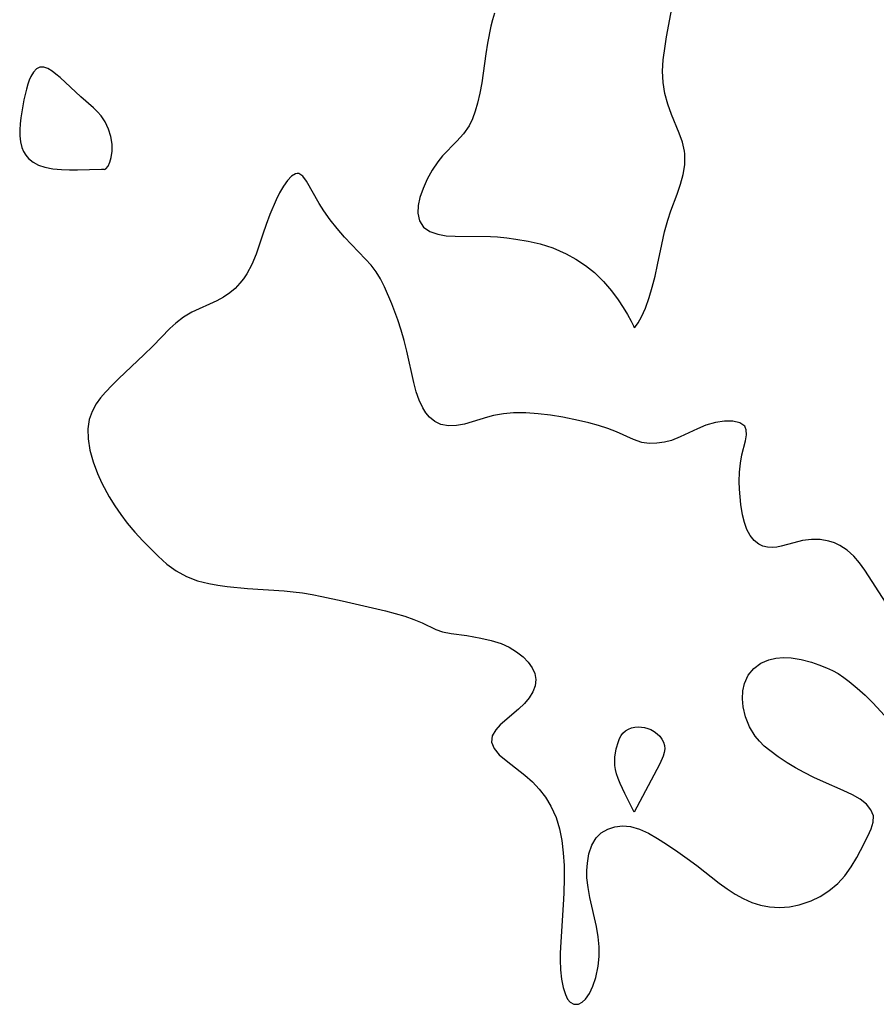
# Model space of a CAD drawing. Header units: metres. Extents: x 1073367 to 1082519, y 1569854 to 1574957.
# Tile 506 of 656: x 1077676 to 1077805, y 1573254 to 1573403. Entities that reach past the tile are written whole.
import ezdxf

# ---------------------------------------------------------------- set-up
doc = ezdxf.new("R2010")
doc.units = ezdxf.units.M
doc.layers.add('CGG_CurvaNivelLidar_v1', color=253, linetype='Continuous', lineweight=30)

msp = doc.modelspace()

# ---------------------------------------------------------------- linework, layer by layer
at = {"layer": 'CGG_CurvaNivelLidar_v1'}
for p, q in [((1077773.4147, 1573400.6835, 70), (1077774.2106, 1573404.9627, 70)), ((1077747.0892, 1573403.2539, 70), (1077746.8347, 1573402.273, 70)), ((1077747.4312, 1573404.2303, 70), (1077747.0892, 1573403.2539, 70)), ((1077746.8347, 1573402.273, 70), (1077746.3457, 1573399.6952, 70)), ((1077773.1835, 1573399.2472, 70), (1077773.4147, 1573400.6835, 70)), ((1077746.3457, 1573399.6952, 70), (1077746.0866, 1573398.0849, 70)), ((1077772.9231, 1573397.2013, 70), (1077773.1835, 1573399.2472, 70)), ((1077746.0866, 1573398.0849, 70), (1077745.476, 1573393.7281, 70)), ((1077678.2068, 1573395.8152, 70), (1077677.7424, 1573395.3293, 70)), ((1077678.7379, 1573396.0793, 70), (1077678.2068, 1573395.8152, 70)), ((1077679.3091, 1573396.0804, 70), (1077678.7379, 1573396.0793, 70)), ((1077679.9213, 1573395.8721, 70), (1077679.3091, 1573396.0804, 70)), ((1077680.5565, 1573395.5027, 70), (1077679.9213, 1573395.8721, 70)), ((1077772.8224, 1573395.466, 70), (1077772.9231, 1573397.2013, 70)), ((1077677.3496, 1573394.6755, 70), (1077677.114, 1573394.1229, 70)), ((1077677.7424, 1573395.3293, 70), (1077677.3496, 1573394.6755, 70)), ((1077681.1594, 1573395.0451, 70), (1077680.5565, 1573395.5027, 70)), ((1077681.7719, 1573394.5118, 70), (1077681.1594, 1573395.0451, 70)), ((1077684.9046, 1573391.6016, 70), (1077681.7719, 1573394.5118, 70)), ((1077772.89, 1573393.7624, 70), (1077772.8224, 1573395.466, 70)), ((1077676.7051, 1573392.7853, 70), (1077676.3233, 1573391.1424, 70)), ((1077676.91, 1573393.5183, 70), (1077676.7051, 1573392.7853, 70)), ((1077677.114, 1573394.1229, 70), (1077676.91, 1573393.5183, 70)), ((1077745.476, 1573393.7281, 70), (1077745.1851, 1573392.1513, 70)), ((1077773.1608, 1573392.1124, 70), (1077772.89, 1573393.7624, 70)), ((1077686.8112, 1573389.9177, 70), (1077684.9046, 1573391.6016, 70)), ((1077745.1851, 1573392.1513, 70), (1077744.836, 1573390.6244, 70)), ((1077773.5974, 1573390.5056, 70), (1077773.1608, 1573392.1124, 70)), ((1077676.3233, 1573391.1424, 70), (1077675.9769, 1573389.3458, 70)), ((1077687.4141, 1573389.3531, 70), (1077686.8112, 1573389.9177, 70)), ((1077744.836, 1573390.6244, 70), (1077744.5066, 1573389.4196, 70)), ((1077774.1504, 1573388.9465, 70), (1077773.5974, 1573390.5056, 70)), ((1077675.8368, 1573388.4386, 70), (1077675.7314, 1573387.5343, 70)), ((1077675.9769, 1573389.3458, 70), (1077675.8368, 1573388.4386, 70)), ((1077687.9811, 1573388.728, 70), (1077687.4141, 1573389.3531, 70)), ((1077688.5882, 1573387.8019, 70), (1077687.9811, 1573388.728, 70)), ((1077744.5066, 1573389.4196, 70), (1077744.1055, 1573388.2781, 70)), ((1077775.3099, 1573386.1275, 70), (1077774.1504, 1573388.9465, 70)), ((1077675.7314, 1573387.5343, 70), (1077675.6749, 1573386.6396, 70)), ((1077689.08, 1573386.7381, 70), (1077688.5882, 1573387.8019, 70)), ((1077743.5887, 1573387.2181, 70), (1077742.7397, 1573386.02, 70)), ((1077744.1055, 1573388.2781, 70), (1077743.5887, 1573387.2181, 70)), ((1077675.6749, 1573386.6396, 70), (1077675.6875, 1573385.6962, 70)), ((1077675.6875, 1573385.6962, 70), (1077675.7919, 1573384.7872, 70)), ((1077689.4327, 1573385.5976, 70), (1077689.08, 1573386.7381, 70)), ((1077689.6245, 1573384.442, 70), (1077689.4327, 1573385.5976, 70)), ((1077742.7397, 1573386.02, 70), (1077741.7302, 1573384.9105, 70)), ((1077775.8027, 1573384.749, 70), (1077775.3099, 1573386.1275, 70)), ((1077675.7919, 1573384.7872, 70), (1077676.0105, 1573383.9306, 70)), ((1077676.0105, 1573383.9306, 70), (1077676.2682, 1573383.3294, 70)), ((1077689.6459, 1573383.3913, 70), (1077689.6245, 1573384.442, 70)), ((1077741.7302, 1573384.9105, 70), (1077739.5797, 1573382.6907, 70)), ((1077776.1291, 1573383.3698, 70), (1077775.8027, 1573384.749, 70)), ((1077676.2682, 1573383.3294, 70), (1077676.6036, 1573382.778, 70)), ((1077676.6036, 1573382.778, 70), (1077677.0139, 1573382.2852, 70)), ((1077689.2992, 1573381.7058, 70), (1077689.5199, 1573382.4401, 70)), ((1077689.5199, 1573382.4401, 70), (1077689.6459, 1573383.3913, 70)), ((1077739.5797, 1573382.6907, 70), (1077738.8556, 1573381.802, 70)), ((1077776.1785, 1573382.975, 70), (1077776.1291, 1573383.3698, 70)), ((1077776.1669, 1573381.3266, 70), (1077776.1785, 1573382.975, 70)), ((1077677.0139, 1573382.2852, 70), (1077677.6902, 1573381.7205, 70)), ((1077677.6902, 1573381.7205, 70), (1077678.4907, 1573381.2782, 70)), ((1077678.4907, 1573381.2782, 70), (1077679.4888, 1573380.9582, 70)), ((1077679.4888, 1573380.9582, 70), (1077680.6709, 1573380.7415, 70)), ((1077688.7107, 1573380.729, 70), (1077689.0242, 1573381.138, 70)), ((1077689.0242, 1573381.138, 70), (1077689.2992, 1573381.7058, 70)), ((1077738.8556, 1573381.802, 70), (1077737.9804, 1573380.5048, 70)), ((1077775.9296, 1573379.8665, 70), (1077776.1669, 1573381.3266, 70)), ((1077680.6709, 1573380.7415, 70), (1077681.9666, 1573380.6191, 70)), ((1077681.9666, 1573380.6191, 70), (1077683.1883, 1573380.5782, 70)), ((1077683.1883, 1573380.5782, 70), (1077684.3952, 1573380.5845, 70)), ((1077684.3952, 1573380.5845, 70), (1077688.0212, 1573380.6899, 70)), ((1077688.0212, 1573380.6899, 70), (1077688.3959, 1573380.6751, 70)), ((1077688.3959, 1573380.6751, 70), (1077688.5, 1573380.632, 70)), ((1077688.5, 1573380.632, 70), (1077688.7107, 1573380.729, 70)), ((1077716.75, 1573379.594, 70), (1077716.1418, 1573378.9525, 70)), ((1077717.34, 1573379.9629, 70), (1077716.75, 1573379.594, 70)), ((1077717.5926, 1573380.0211, 70), (1077717.34, 1573379.9629, 70)), ((1077717.8645, 1573379.9965, 70), (1077717.5926, 1573380.0211, 70)), ((1077718.4593, 1573379.5971, 70), (1077717.8645, 1573379.9965, 70)), ((1077719.0147, 1573378.8541, 70), (1077718.4593, 1573379.5971, 70)), ((1077737.9804, 1573380.5048, 70), (1077737.2315, 1573379.1423, 70)), ((1077775.5374, 1573378.3922, 70), (1077775.9296, 1573379.8665, 70)), ((1077715.5321, 1573378.096, 70), (1077714.9375, 1573377.0702, 70)), ((1077716.1418, 1573378.9525, 70), (1077715.5321, 1573378.096, 70)), ((1077720.904, 1573375.4657, 70), (1077719.0147, 1573378.8541, 70)), ((1077737.2315, 1573379.1423, 70), (1077736.6138, 1573377.7543, 70)), ((1077775.0356, 1573376.9112, 70), (1077775.5374, 1573378.3922, 70)), ((1077714.9375, 1573377.0702, 70), (1077714.4331, 1573376.048, 70)), ((1077736.6138, 1573377.7543, 70), (1077736.143, 1573376.3814, 70)), ((1077774.0692, 1573374.3685, 70), (1077775.0356, 1573376.9112, 70)), ((1077714.4331, 1573376.048, 70), (1077713.4769, 1573373.7952, 70)), ((1077721.6041, 1573374.3641, 70), (1077720.904, 1573375.4657, 70)), ((1077735.869, 1573375.1661, 70), (1077735.8062, 1573374.0242, 70)), ((1077736.143, 1573376.3814, 70), (1077735.869, 1573375.1661, 70)), ((1077713.4769, 1573373.7952, 70), (1077712.9134, 1573372.3308, 70)), ((1077722.5688, 1573373.0125, 70), (1077721.6041, 1573374.3641, 70)), ((1077735.8062, 1573374.0242, 70), (1077736.0672, 1573372.8503, 70)), ((1077773.5921, 1573372.962, 70), (1077774.0692, 1573374.3685, 70)), ((1077712.9134, 1573372.3308, 70), (1077712.3856, 1573370.836, 70)), ((1077723.6261, 1573371.6779, 70), (1077722.5688, 1573373.0125, 70)), ((1077736.0672, 1573372.8503, 70), (1077736.6948, 1573371.8943, 70)), ((1077773.1072, 1573371.209, 70), (1077773.5921, 1573372.962, 70)), ((1077712.3856, 1573370.836, 70), (1077711.39, 1573367.8126, 70)), ((1077724.752, 1573370.3794, 70), (1077723.6261, 1573371.6779, 70)), ((1077736.6948, 1573371.8943, 70), (1077737.6498, 1573371.2413, 70)), ((1077737.6498, 1573371.2413, 70), (1077738.8748, 1573370.8263, 70)), ((1077738.8748, 1573370.8263, 70), (1077740.1239, 1573370.617, 70)), ((1077740.1239, 1573370.617, 70), (1077741.4876, 1573370.5173, 70)), ((1077741.4876, 1573370.5173, 70), (1077746.8273, 1573370.4772, 70)), ((1077746.8273, 1573370.4772, 70), (1077747.887, 1573370.4253, 70)), ((1077772.672, 1573369.2987, 70), (1077773.1072, 1573371.209, 70)), ((1077727.919, 1573367.0644, 70), (1077724.752, 1573370.3794, 70)), ((1077747.887, 1573370.4253, 70), (1077749.2657, 1573370.2995, 70)), ((1077749.2657, 1573370.2995, 70), (1077750.6474, 1573370.1133, 70)), ((1077750.6474, 1573370.1133, 70), (1077752.4829, 1573369.784, 70)), ((1077752.4829, 1573369.784, 70), (1077754.3004, 1573369.3637, 70)), ((1077754.3004, 1573369.3637, 70), (1077756.2054, 1573368.7685, 70)), ((1077772.0501, 1573366.2021, 70), (1077772.672, 1573369.2987, 70)), ((1077711.39, 1573367.8126, 70), (1077710.76, 1573366.2802, 70)), ((1077756.2054, 1573368.7685, 70), (1077758.2363, 1573367.8749, 70)), ((1077758.2363, 1573367.8749, 70), (1077759.7149, 1573367.0633, 70)), ((1077710.76, 1573366.2802, 70), (1077709.9898, 1573364.8479, 70)), ((1077728.7655, 1573366.1362, 70), (1077727.919, 1573367.0644, 70)), ((1077729.5242, 1573365.1646, 70), (1077728.7655, 1573366.1362, 70)), ((1077759.7149, 1573367.0633, 70), (1077761.155, 1573366.1158, 70)), ((1077761.155, 1573366.1158, 70), (1077762.5109, 1573365.0352, 70)), ((1077771.6692, 1573364.4726, 70), (1077772.0501, 1573366.2021, 70)), ((1077709.9898, 1573364.8479, 70), (1077709.4922, 1573364.116, 70)), ((1077730.1869, 1573364.0751, 70), (1077729.5242, 1573365.1646, 70)), ((1077762.5109, 1573365.0352, 70), (1077763.871, 1573363.705, 70)), ((1077708.9452, 1573363.4303, 70), (1077708.2117, 1573362.655, 70)), ((1077709.4922, 1573364.116, 70), (1077708.9452, 1573363.4303, 70)), ((1077730.7738, 1573362.9043, 70), (1077730.1869, 1573364.0751, 70)), ((1077763.871, 1573363.705, 70), (1077765.0725, 1573362.3029, 70)), ((1077771.2488, 1573362.8103, 70), (1077771.6692, 1573364.4726, 70)), ((1077707.4123, 1573361.9642, 70), (1077706.4572, 1573361.308, 70)), ((1077708.2117, 1573362.655, 70), (1077707.4123, 1573361.9642, 70)), ((1077731.9071, 1573360.3129, 70), (1077730.7738, 1573362.9043, 70)), ((1077765.0725, 1573362.3029, 70), (1077766.11, 1573360.9089, 70)), ((1077770.7891, 1573361.2642, 70), (1077771.2488, 1573362.8103, 70)), ((1077705.4462, 1573360.7448, 70), (1077701.7056, 1573359.0376, 70)), ((1077706.4572, 1573361.308, 70), (1077705.4462, 1573360.7448, 70)), ((1077732.8221, 1573357.8869, 70), (1077731.9071, 1573360.3129, 70)), ((1077766.11, 1573360.9089, 70), (1077766.8765, 1573359.7588, 70)), ((1077770.2105, 1573359.6599, 70), (1077770.7891, 1573361.2642, 70)), ((1077701.7056, 1573359.0376, 70), (1077700.4488, 1573358.2774, 70)), ((1077766.8765, 1573359.7588, 70), (1077767.505, 1573358.7253, 70)), ((1077767.505, 1573358.7253, 70), (1077768.0741, 1573357.6943, 70)), ((1077769.6264, 1573358.3512, 70), (1077770.2105, 1573359.6599, 70)), ((1077699.2537, 1573357.3689, 70), (1077698.3631, 1573356.5649, 70)), ((1077700.4488, 1573358.2774, 70), (1077699.2537, 1573357.3689, 70)), ((1077733.3305, 1573356.3385, 70), (1077732.8221, 1573357.8869, 70)), ((1077768.0741, 1573357.6943, 70), (1077768.4117, 1573357.0032, 70)), ((1077768.7255, 1573356.896, 70), (1077769.121, 1573357.446, 70)), ((1077769.121, 1573357.446, 70), (1077769.6264, 1573358.3512, 70)), ((1077698.3631, 1573356.5649, 70), (1077695.7724, 1573353.9226, 70)), ((1077733.7878, 1573354.7671, 70), (1077733.3305, 1573356.3385, 70)), ((1077768.4117, 1573357.0032, 70), (1077768.5, 1573356.7434, 70)), ((1077768.5, 1573356.7434, 70), (1077768.7255, 1573356.896, 70)), ((1077734.1897, 1573353.1841, 70), (1077733.7878, 1573354.7671, 70)), ((1077694.4507, 1573352.6237, 70), (1077690.6526, 1573349.0362, 70)), ((1077695.7724, 1573353.9226, 70), (1077694.4507, 1573352.6237, 70)), ((1077735.234, 1573348.4025, 70), (1077734.1897, 1573353.1841, 70)), ((1077690.6526, 1573349.0362, 70), (1077689.6224, 1573348.0138, 70)), ((1077735.6007, 1573347.0285, 70), (1077735.234, 1573348.4025, 70)), ((1077688.6521, 1573346.9815, 70), (1077687.9041, 1573346.1002, 70)), ((1077689.6224, 1573348.0138, 70), (1077688.6521, 1573346.9815, 70)), ((1077736.0315, 1573345.7435, 70), (1077735.6007, 1573347.0285, 70)), ((1077687.2445, 1573345.1907, 70), (1077686.6061, 1573344.0366, 70)), ((1077687.9041, 1573346.1002, 70), (1077687.2445, 1573345.1907, 70)), ((1077736.5659, 1573344.5831, 70), (1077736.0315, 1573345.7435, 70)), ((1077686.6061, 1573344.0366, 70), (1077686.175, 1573342.8179, 70)), ((1077737.0525, 1573343.8254, 70), (1077736.5659, 1573344.5831, 70)), ((1077737.6156, 1573343.1697, 70), (1077737.0525, 1573343.8254, 70)), ((1077748.7695, 1573343.6936, 70), (1077747.2809, 1573343.4217, 70)), ((1077750.3083, 1573343.8196, 70), (1077748.7695, 1573343.6936, 70)), ((1077752.1416, 1573343.8163, 70), (1077750.3083, 1573343.8196, 70)), ((1077754.0048, 1573343.6892, 70), (1077752.1416, 1573343.8163, 70)), ((1077755.8795, 1573343.4668, 70), (1077754.0048, 1573343.6892, 70)), ((1077686.175, 1573342.8179, 70), (1077685.9706, 1573341.3992, 70)), ((1077738.4153, 1573342.5174, 70), (1077737.6156, 1573343.1697, 70)), ((1077739.3163, 1573342.0761, 70), (1077738.4153, 1573342.5174, 70)), ((1077746.3602, 1573343.1807, 70), (1077742.885, 1573342.1385, 70)), ((1077747.2809, 1573343.4217, 70), (1077746.3602, 1573343.1807, 70)), ((1077757.7487, 1573343.1703, 70), (1077755.8795, 1573343.4668, 70)), ((1077760.1204, 1573342.7026, 70), (1077757.7487, 1573343.1703, 70)), ((1077761.6495, 1573342.3436, 70), (1077760.1204, 1573342.7026, 70)), ((1077763.1278, 1573341.9404, 70), (1077761.6495, 1573342.3436, 70)), ((1077780.7917, 1573342.3921, 70), (1077779.3546, 1573341.9871, 70)), ((1077782.1834, 1573342.5844, 70), (1077780.7917, 1573342.3921, 70)), ((1077783.4493, 1573342.5655, 70), (1077782.1834, 1573342.5844, 70)), ((1077784.4964, 1573342.319, 70), (1077783.4493, 1573342.5655, 70)), ((1077785.2135, 1573341.8091, 70), (1077784.4964, 1573342.319, 70)), ((1077685.9706, 1573341.3992, 70), (1077686.0109, 1573339.9245, 70)), ((1077740.445, 1573341.8591, 70), (1077739.3163, 1573342.0761, 70)), ((1077741.6561, 1573341.9013, 70), (1077740.445, 1573341.8591, 70)), ((1077742.885, 1573342.1385, 70), (1077741.6561, 1573341.9013, 70)), ((1077764.5366, 1573341.4864, 70), (1077763.1278, 1573341.9404, 70)), ((1077765.8532, 1573340.9728, 70), (1077764.5366, 1573341.4864, 70)), ((1077768.4088, 1573339.7837, 70), (1077765.8532, 1573340.9728, 70)), ((1077778.0636, 1573341.4428, 70), (1077775.492, 1573340.1921, 70)), ((1077779.3546, 1573341.9871, 70), (1077778.0636, 1573341.4428, 70)), ((1077785.2926, 1573341.6937, 70), (1077785.2135, 1573341.8091, 70)), ((1077785.4597, 1573341.2562, 70), (1077785.2926, 1573341.6937, 70)), ((1077785.479, 1573340.4993, 70), (1077785.4597, 1573341.2562, 70)), ((1077686.0109, 1573339.9245, 70), (1077686.2954, 1573338.1909, 70)), ((1077769.6681, 1573339.3666, 70), (1077768.4088, 1573339.7837, 70)), ((1077770.7828, 1573339.2151, 70), (1077769.6681, 1573339.3666, 70)), ((1077771.9345, 1573339.2366, 70), (1077770.7828, 1573339.2151, 70)), ((1077773.0997, 1573339.4044, 70), (1077771.9345, 1573339.2366, 70)), ((1077774.1776, 1573339.6805, 70), (1077773.0997, 1573339.4044, 70)), ((1077775.492, 1573340.1921, 70), (1077774.1776, 1573339.6805, 70)), ((1077784.7919, 1573337.4903, 70), (1077785.3166, 1573339.6118, 70)), ((1077785.3166, 1573339.6118, 70), (1077785.479, 1573340.4993, 70)), ((1077686.2954, 1573338.1909, 70), (1077686.7816, 1573336.4336, 70)), ((1077686.7816, 1573336.4336, 70), (1077687.433, 1573334.6745, 70)), ((1077784.436, 1573334.858, 70), (1077784.573, 1573336.2148, 70)), ((1077784.573, 1573336.2148, 70), (1077784.7919, 1573337.4903, 70)), ((1077784.3899, 1573333.4545, 70), (1077784.436, 1573334.858, 70)), ((1077687.433, 1573334.6745, 70), (1077688.1033, 1573333.192, 70)), ((1077784.4242, 1573332.298, 70), (1077784.3899, 1573333.4545, 70)), ((1077688.1033, 1573333.192, 70), (1077689.1906, 1573331.1615, 70)), ((1077784.6361, 1573330.0067, 70), (1077784.4242, 1573332.298, 70)), ((1077689.1906, 1573331.1615, 70), (1077690.0316, 1573329.7871, 70)), ((1077690.0316, 1573329.7871, 70), (1077690.937, 1573328.4511, 70)), ((1077784.8841, 1573328.4036, 70), (1077784.6361, 1573330.0067, 70)), ((1077690.937, 1573328.4511, 70), (1077691.9072, 1573327.165, 70)), ((1077785.1659, 1573327.2595, 70), (1077784.8841, 1573328.4036, 70)), ((1077691.9072, 1573327.165, 70), (1077693.0601, 1573325.8046, 70)), ((1077693.0601, 1573325.8046, 70), (1077694.2647, 1573324.5064, 70)), ((1077785.55, 1573326.2084, 70), (1077785.1659, 1573327.2595, 70)), ((1077786.052, 1573325.2838, 70), (1077785.55, 1573326.2084, 70)), ((1077694.2647, 1573324.5064, 70), (1077695.4921, 1573323.2583, 70)), ((1077786.6399, 1573324.5651, 70), (1077786.052, 1573325.2838, 70)), ((1077787.3315, 1573324.0114, 70), (1077786.6399, 1573324.5651, 70)), ((1077793.9549, 1573324.5296, 70), (1077792.6429, 1573324.2077, 70)), ((1077795.312, 1573324.7162, 70), (1077793.9549, 1573324.5296, 70)), ((1077796.6229, 1573324.69, 70), (1077795.312, 1573324.7162, 70)), ((1077797.9244, 1573324.4512, 70), (1077796.6229, 1573324.69, 70)), ((1077798.779, 1573324.167, 70), (1077797.9244, 1573324.4512, 70)), ((1077695.4921, 1573323.2583, 70), (1077696.5948, 1573322.1797, 70)), ((1077787.9714, 1573323.6938, 70), (1077787.3315, 1573324.0114, 70)), ((1077788.6569, 1573323.5117, 70), (1077787.9714, 1573323.6938, 70)), ((1077789.3543, 1573323.4664, 70), (1077788.6569, 1573323.5117, 70)), ((1077790.0696, 1573323.5327, 70), (1077789.3543, 1573323.4664, 70)), ((1077790.7233, 1573323.6679, 70), (1077790.0696, 1573323.5327, 70)), ((1077792.6429, 1573324.2077, 70), (1077790.7233, 1573323.6679, 70)), ((1077799.6011, 1573323.7827, 70), (1077798.779, 1573324.167, 70)), ((1077800.7049, 1573323.0592, 70), (1077799.6011, 1573323.7827, 70)), ((1077801.7062, 1573322.1551, 70), (1077800.7049, 1573323.0592, 70)), ((1077696.5948, 1573322.1797, 70), (1077697.9123, 1573320.9838, 70)), ((1077802.5578, 1573321.1538, 70), (1077801.7062, 1573322.1551, 70)), ((1077697.9123, 1573320.9838, 70), (1077699.304, 1573319.9389, 70)), ((1077699.304, 1573319.9389, 70), (1077700.873, 1573319.0891, 70)), ((1077803.3458, 1573320.0526, 70), (1077802.5578, 1573321.1538, 70)), ((1077806.6059, 1573315.0924, 70), (1077803.3458, 1573320.0526, 70)), ((1077700.873, 1573319.0891, 70), (1077702.5628, 1573318.4665, 70)), ((1077702.5628, 1573318.4665, 70), (1077704.2568, 1573318.059, 70)), ((1077704.2568, 1573318.059, 70), (1077705.6207, 1573317.8147, 70)), ((1077705.6207, 1573317.8147, 70), (1077707.0146, 1573317.6131, 70)), ((1077707.0146, 1573317.6131, 70), (1077710.1028, 1573317.2886, 70)), ((1077710.1028, 1573317.2886, 70), (1077715.617, 1573316.9384, 70)), ((1077715.617, 1573316.9384, 70), (1077717.0025, 1573316.8002, 70)), ((1077717.0025, 1573316.8002, 70), (1077718.3844, 1573316.619, 70)), ((1077718.3844, 1573316.619, 70), (1077719.8669, 1573316.3722, 70)), ((1077719.8669, 1573316.3722, 70), (1077721.3431, 1573316.0864, 70)), ((1077721.3431, 1573316.0864, 70), (1077724.4134, 1573315.425, 70)), ((1077724.4134, 1573315.425, 70), (1077730.9212, 1573313.9132, 70)), ((1077730.9212, 1573313.9132, 70), (1077732.4159, 1573313.5169, 70)), ((1077732.4159, 1573313.5169, 70), (1077733.8506, 1573313.0891, 70)), ((1077733.8506, 1573313.0891, 70), (1077735.2238, 1573312.6156, 70)), ((1077735.2238, 1573312.6156, 70), (1077736.4906, 1573312.0965, 70)), ((1077736.4906, 1573312.0965, 70), (1077738.5636, 1573311.1022, 70)), ((1077738.5636, 1573311.1022, 70), (1077739.5681, 1573310.7276, 70)), ((1077739.5681, 1573310.7276, 70), (1077740.8628, 1573310.4739, 70)), ((1077740.8628, 1573310.4739, 70), (1077743.2571, 1573310.1673, 70)), ((1077743.2571, 1573310.1673, 70), (1077745.3664, 1573309.7826, 70)), ((1077745.3664, 1573309.7826, 70), (1077746.9057, 1573309.4394, 70)), ((1077746.9057, 1573309.4394, 70), (1077748.4026, 1573308.9732, 70)), ((1077748.4026, 1573308.9732, 70), (1077749.6202, 1573308.4158, 70)), ((1077749.6202, 1573308.4158, 70), (1077750.7413, 1573307.7282, 70)), ((1077750.7413, 1573307.7282, 70), (1077751.7379, 1573306.9358, 70)), ((1077751.7379, 1573306.9358, 70), (1077752.503, 1573306.1459, 70)), ((1077787.6399, 1573305.9868, 70), (1077788.8659, 1573306.522, 70)), ((1077788.8659, 1573306.522, 70), (1077789.9422, 1573306.7581, 70)), ((1077789.9422, 1573306.7581, 70), (1077791.0794, 1573306.8394, 70)), ((1077791.0794, 1573306.8394, 70), (1077792.2551, 1573306.7823, 70)), ((1077792.2551, 1573306.7823, 70), (1077793.7706, 1573306.5344, 70)), ((1077793.7706, 1573306.5344, 70), (1077795.2929, 1573306.1338, 70)), ((1077752.503, 1573306.1459, 70), (1077753.1068, 1573305.3033, 70)), ((1077753.1068, 1573305.3033, 70), (1077753.5119, 1573304.4225, 70)), ((1077785.7592, 1573304.1666, 70), (1077786.5937, 1573305.202, 70)), ((1077786.5937, 1573305.202, 70), (1077787.6399, 1573305.9868, 70)), ((1077795.2929, 1573306.1338, 70), (1077796.4435, 1573305.7499, 70)), ((1077796.4435, 1573305.7499, 70), (1077797.5726, 1573305.3031, 70)), ((1077797.5726, 1573305.3031, 70), (1077798.4676, 1573304.8891, 70)), ((1077753.5119, 1573304.4225, 70), (1077753.6712, 1573303.5159, 70)), ((1077753.6712, 1573303.5159, 70), (1077753.549, 1573302.5962, 70)), ((1077785.1899, 1573302.9456, 70), (1077785.7592, 1573304.1666, 70)), ((1077798.4676, 1573304.8891, 70), (1077799.3306, 1573304.4161, 70)), ((1077799.3306, 1573304.4161, 70), (1077800.1828, 1573303.8546, 70)), ((1077800.1828, 1573303.8546, 70), (1077801.0096, 1573303.2334, 70)), ((1077753.549, 1573302.5962, 70), (1077753.1859, 1573301.6789, 70)), ((1077784.9328, 1573301.8085, 70), (1077785.1899, 1573302.9456, 70)), ((1077801.0096, 1573303.2334, 70), (1077802.2268, 1573302.2279, 70)), ((1077802.2268, 1573302.2279, 70), (1077803.4162, 1573301.1495, 70)), ((1077752.6339, 1573300.781, 70), (1077751.9366, 1573299.92, 70)), ((1077753.1859, 1573301.6789, 70), (1077752.6339, 1573300.781, 70)), ((1077784.8672, 1573300.6091, 70), (1077784.9328, 1573301.8085, 70)), ((1077784.98, 1573299.3795, 70), (1077784.8672, 1573300.6091, 70)), ((1077803.4162, 1573301.1495, 70), (1077804.5654, 1573300.0087, 70)), ((1077751.0425, 1573299.0245, 70), (1077748.2915, 1573296.6811, 70)), ((1077751.9366, 1573299.92, 70), (1077751.0425, 1573299.0245, 70)), ((1077785.34, 1573297.8945, 70), (1077784.98, 1573299.3795, 70)), ((1077804.5654, 1573300.0087, 70), (1077806.9402, 1573297.4117, 70)), ((1077785.9509, 1573296.3812, 70), (1077785.34, 1573297.8945, 70)), ((1077748.2915, 1573296.6811, 70), (1077747.5955, 1573295.9476, 70)), ((1077767.6401, 1573296.0159, 70), (1077768.12, 1573296.2052, 70)), ((1077768.12, 1573296.2052, 70), (1077768.6308, 1573296.322, 70)), ((1077768.6308, 1573296.322, 70), (1077769.1156, 1573296.3613, 70)), ((1077769.1156, 1573296.3613, 70), (1077769.6077, 1573296.3415, 70)), ((1077769.6077, 1573296.3415, 70), (1077770.0982, 1573296.2677, 70)), ((1077770.0982, 1573296.2677, 70), (1077770.5778, 1573296.141, 70)), ((1077770.5778, 1573296.141, 70), (1077771.0369, 1573295.959, 70)), ((1077786.811, 1573294.9655, 70), (1077785.9509, 1573296.3812, 70)), ((1077747.0679, 1573295.0056, 70), (1077746.9623, 1573294.0365, 70)), ((1077747.5955, 1573295.9476, 70), (1077747.0679, 1573295.0056, 70)), ((1077766.1263, 1573294.1477, 70), (1077766.3139, 1573294.6181, 70)), ((1077766.3139, 1573294.6181, 70), (1077766.5437, 1573295.0491, 70)), ((1077766.5437, 1573295.0491, 70), (1077766.8287, 1573295.4269, 70)), ((1077766.8287, 1573295.4269, 70), (1077767.2042, 1573295.7573, 70)), ((1077767.2042, 1573295.7573, 70), (1077767.6401, 1573296.0159, 70)), ((1077771.0369, 1573295.959, 70), (1077771.5302, 1573295.6768, 70)), ((1077771.5302, 1573295.6768, 70), (1077771.9786, 1573295.3325, 70)), ((1077771.9786, 1573295.3325, 70), (1077772.3758, 1573294.9413, 70)), ((1077772.3758, 1573294.9413, 70), (1077772.7103, 1573294.5138, 70)), ((1077787.4532, 1573294.1896, 70), (1077786.811, 1573294.9655, 70)), ((1077746.9623, 1573294.0365, 70), (1077747.3501, 1573293.0809, 70)), ((1077747.3501, 1573293.0809, 70), (1077748.1386, 1573292.1636, 70)), ((1077765.82, 1573293.0417, 70), (1077766.1263, 1573294.1477, 70)), ((1077772.7103, 1573294.5138, 70), (1077772.9648, 1573294.0566, 70)), ((1077772.9648, 1573294.0566, 70), (1077773.1143, 1573293.5731, 70)), ((1077773.1367, 1573293.0496, 70), (1077773.0494, 1573292.5066, 70)), ((1077773.1143, 1573293.5731, 70), (1077773.1367, 1573293.0496, 70)), ((1077788.1809, 1573293.4658, 70), (1077787.4532, 1573294.1896, 70)), ((1077788.9905, 1573292.7783, 70), (1077788.1809, 1573293.4658, 70)), ((1077748.1386, 1573292.1636, 70), (1077749.1988, 1573291.2735, 70)), ((1077765.584, 1573291.1452, 70), (1077765.6202, 1573291.7834, 70)), ((1077765.6202, 1573291.7834, 70), (1077765.82, 1573293.0417, 70)), ((1077772.8822, 1573291.9497, 70), (1077772.3947, 1573290.8082, 70)), ((1077773.0494, 1573292.5066, 70), (1077772.8822, 1573291.9497, 70)), ((1077790.2604, 1573291.8381, 70), (1077788.9905, 1573292.7783, 70)), ((1077791.6139, 1573290.9532, 70), (1077790.2604, 1573291.8381, 70)), ((1077749.1988, 1573291.2735, 70), (1077752.0131, 1573289.0844, 70)), ((1077765.6075, 1573290.508, 70), (1077765.584, 1573291.1452, 70)), ((1077765.6978, 1573289.9061, 70), (1077765.6075, 1573290.508, 70)), ((1077772.3947, 1573290.8082, 70), (1077771.5092, 1573289.0861, 70)), ((1077792.8814, 1573290.1999, 70), (1077791.6139, 1573290.9532, 70)), ((1077794.1775, 1573289.4863, 70), (1077792.8814, 1573290.1999, 70)), ((1077752.0131, 1573289.0844, 70), (1077753.1531, 1573288.0628, 70)), ((1077765.8545, 1573289.2858, 70), (1077765.6978, 1573289.9061, 70)), ((1077766.0933, 1573288.5876, 70), (1077765.8545, 1573289.2858, 70)), ((1077766.3946, 1573287.8357, 70), (1077766.0933, 1573288.5876, 70)), ((1077771.5092, 1573289.0861, 70), (1077768.5, 1573283.5, 70)), ((1077795.6426, 1573288.7358, 70), (1077794.1775, 1573289.4863, 70)), ((1077797.1044, 1573288.0406, 70), (1077795.6426, 1573288.7358, 70)), ((1077753.1531, 1573288.0628, 70), (1077754.1749, 1573286.952, 70)), ((1077767.0969, 1573286.2914, 70), (1077766.3946, 1573287.8357, 70)), ((1077800.0932, 1573286.7691, 70), (1077797.1044, 1573288.0406, 70)), ((1077754.1749, 1573286.952, 70), (1077755.0986, 1573285.7273, 70)), ((1077755.0986, 1573285.7273, 70), (1077755.9092, 1573284.4046, 70)), ((1077768.5, 1573283.5, 70), (1077767.0969, 1573286.2914, 70)), ((1077801.5259, 1573286.1148, 70), (1077800.0932, 1573286.7691, 70)), ((1077802.6602, 1573285.4393, 70), (1077801.5259, 1573286.1148, 70)), ((1077755.9092, 1573284.4046, 70), (1077756.7103, 1573282.6711, 70)), ((1077803.5991, 1573284.6793, 70), (1077802.6602, 1573285.4393, 70)), ((1077804.287, 1573283.8464, 70), (1077803.5991, 1573284.6793, 70)), ((1077756.7103, 1573282.6711, 70), (1077757.2344, 1573280.9624, 70)), ((1077804.653, 1573282.9484, 70), (1077804.287, 1573283.8464, 70)), ((1077804.6449, 1573281.9859, 70), (1077804.653, 1573282.9484, 70)), ((1077764.5151, 1573280.9205, 70), (1077765.6013, 1573281.2703, 70)), ((1077765.6013, 1573281.2703, 70), (1077766.7666, 1573281.4066, 70)), ((1077766.7666, 1573281.4066, 70), (1077767.9745, 1573281.3086, 70)), ((1077767.9745, 1573281.3086, 70), (1077769.3136, 1573280.9178, 70)), ((1077804.342, 1573280.961, 70), (1077804.6449, 1573281.9859, 70)), ((1077757.2344, 1573280.9624, 70), (1077757.5868, 1573279.1708, 70)), ((1077762.7537, 1573279.602, 70), (1077763.5496, 1573280.3656, 70)), ((1077763.5496, 1573280.3656, 70), (1077764.5151, 1573280.9205, 70)), ((1077769.3136, 1573280.9178, 70), (1077770.6649, 1573280.2935, 70)), ((1077770.6649, 1573280.2935, 70), (1077772.0312, 1573279.5079, 70)), ((1077802.7202, 1573277.6864, 70), (1077803.8463, 1573279.8694, 70)), ((1077803.8463, 1573279.8694, 70), (1077804.342, 1573280.961, 70)), ((1077757.5868, 1573279.1708, 70), (1077757.806, 1573277.3193, 70)), ((1077761.6912, 1573277.1998, 70), (1077762.1105, 1573278.5023, 70)), ((1077762.1105, 1573278.5023, 70), (1077762.7537, 1573279.602, 70)), ((1077772.0312, 1573279.5079, 70), (1077773.4178, 1573278.6211, 70)), ((1077773.4178, 1573278.6211, 70), (1077775.0931, 1573277.4948, 70)), ((1077757.806, 1573277.3193, 70), (1077757.9204, 1573275.426, 70)), ((1077761.4504, 1573275.7565, 70), (1077761.6912, 1573277.1998, 70)), ((1077775.0931, 1573277.4948, 70), (1077776.5438, 1573276.4734, 70)), ((1077802.1561, 1573276.6396, 70), (1077802.7202, 1573277.6864, 70)), ((1077757.9204, 1573275.426, 70), (1077757.9497, 1573273.5055, 70)), ((1077761.3737, 1573274.6777, 70), (1077761.4504, 1573275.7565, 70)), ((1077776.5438, 1573276.4734, 70), (1077777.9796, 1573275.4091, 70)), ((1077777.9796, 1573275.4091, 70), (1077781.3737, 1573272.7428, 70)), ((1077800.3358, 1573273.8761, 70), (1077801.306, 1573275.2325, 70)), ((1077801.306, 1573275.2325, 70), (1077802.1561, 1573276.6396, 70)), ((1077761.3854, 1573273.565, 70), (1077761.3737, 1573274.6777, 70)), ((1077799.2941, 1573272.7043, 70), (1077800.3358, 1573273.8761, 70)), ((1077757.9497, 1573273.5055, 70), (1077757.8958, 1573271.2475, 70)), ((1077761.5449, 1573272.083, 70), (1077761.3854, 1573273.565, 70)), ((1077781.3737, 1573272.7428, 70), (1077782.5564, 1573271.8895, 70)), ((1077797.9445, 1573271.5737, 70), (1077799.2941, 1573272.7043, 70)), ((1077757.8958, 1573271.2475, 70), (1077757.8085, 1573269.4831, 70)), ((1077761.8251, 1573270.5717, 70), (1077761.5449, 1573272.083, 70)), ((1077782.5564, 1573271.8895, 70), (1077783.7657, 1573271.1053, 70)), ((1077783.7657, 1573271.1053, 70), (1077785.007, 1573270.4163, 70)), ((1077795.2417, 1573270.0802, 70), (1077796.6394, 1573270.7531, 70)), ((1077796.6394, 1573270.7531, 70), (1077797.9445, 1573271.5737, 70)), ((1077757.8085, 1573269.4831, 70), (1077757.3899, 1573263.0752, 70)), ((1077762.8245, 1573266.1937, 70), (1077761.8251, 1573270.5717, 70)), ((1077785.007, 1573270.4163, 70), (1077786.293, 1573269.846, 70)), ((1077786.293, 1573269.846, 70), (1077787.6092, 1573269.4168, 70)), ((1077787.6092, 1573269.4168, 70), (1077788.9477, 1573269.1486, 70)), ((1077791.9649, 1573269.1745, 70), (1077793.4521, 1573269.473, 70)), ((1077793.4521, 1573269.473, 70), (1077795.2417, 1573270.0802, 70)), ((1077788.9477, 1573269.1486, 70), (1077790.4567, 1573269.0599, 70)), ((1077790.4567, 1573269.0599, 70), (1077791.9649, 1573269.1745, 70)), ((1077763.0956, 1573264.6579, 70), (1077762.8245, 1573266.1937, 70)), ((1077763.2469, 1573263.1345, 70), (1077763.0956, 1573264.6579, 70)), ((1077757.3542, 1573262.1077, 70), (1077757.347, 1573261.1605, 70)), ((1077757.3899, 1573263.0752, 70), (1077757.3542, 1573262.1077, 70)), ((1077763.2391, 1573261.6445, 70), (1077763.2469, 1573263.1345, 70)), ((1077757.347, 1573261.1605, 70), (1077757.4069, 1573259.6569, 70)), ((1077763.0871, 1573260.1999, 70), (1077763.2391, 1573261.6445, 70)), ((1077757.4069, 1573259.6569, 70), (1077757.5548, 1573258.2526, 70)), ((1077762.7177, 1573258.4636, 70), (1077763.0871, 1573260.1999, 70)), ((1077757.5548, 1573258.2526, 70), (1077757.7902, 1573256.9858, 70)), ((1077762.2955, 1573257.1944, 70), (1077762.7177, 1573258.4636, 70)), ((1077757.7902, 1573256.9858, 70), (1077758.1173, 1573255.9054, 70)), ((1077758.1173, 1573255.9054, 70), (1077758.4524, 1573255.2215, 70)), ((1077761.1636, 1573255.2215, 70), (1077761.7752, 1573256.0941, 70)), ((1077761.7752, 1573256.0941, 70), (1077762.2955, 1573257.1944, 70)), ((1077758.4524, 1573255.2215, 70), (1077758.8232, 1573254.7709, 70)), ((1077758.8232, 1573254.7709, 70), (1077759.4158, 1573254.4357, 70)), ((1077759.4158, 1573254.4357, 70), (1077760.0935, 1573254.4708, 70)), ((1077760.0935, 1573254.4708, 70), (1077760.6397, 1573254.7488, 70)), ((1077760.6397, 1573254.7488, 70), (1077761.1636, 1573255.2215, 70))]:
    msp.add_line(p, q, dxfattribs=at)

doc.saveas('drawing.dxf')
